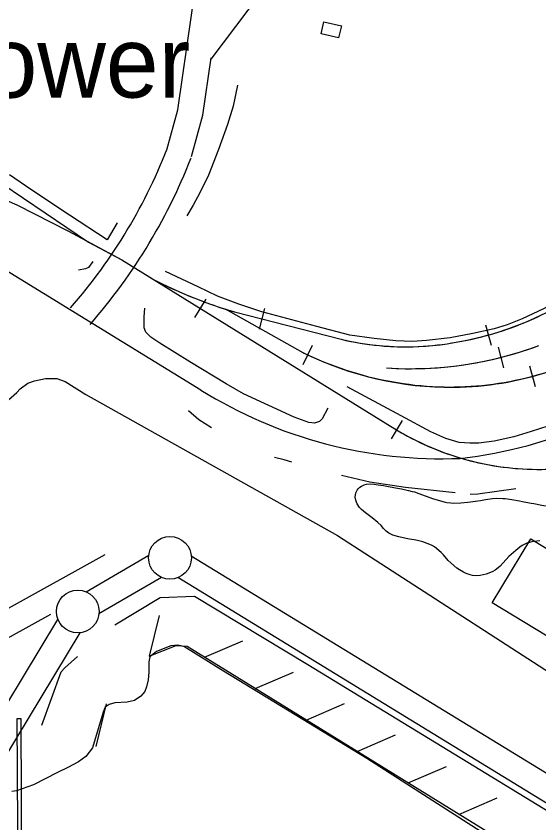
# Model space of a CAD drawing. Extents: x 3297716 to 3335574, y 688621 to 713991.
# Drawn here: x 3320860 to 3321472, y 701992 to 702936 of the extents above; entities that cross this region are included whole.
import ezdxf

# ---------------------------------------------------------------- set-up
doc = ezdxf.new("R2010")
doc.units = 0
for name, color, linetype in [('V-BLDG-OTLN', 7, 'Continuous'), ('V-FLOD-BASE', 7, 'Continuous'), ('V-LEVE-TOET', 7, 'Continuous'), ('V-RAIL-TRAK', 7, 'Continuous'), ('V-RIVR-EDGE', 7, 'Continuous'), ('V-ROAD-CNTR', 7, 'Continuous'), ('V-RRAP-FSHR', 7, 'Continuous'), ('V-SITE-VEGE', 7, 'Continuous'), ('V-SURV-LINE', 7, 'Continuous'), ('V-TOPO-SHOR', 7, 'Continuous'), ('V-TOPO-TOWR-IDEN', 7, 'Continuous')]:
    doc.layers.add(name, color=color, linetype=linetype)

msp = doc.modelspace()

# ---------------------------------------------------------------- linework, layer by layer
at = {"layer": 'V-BLDG-OTLN'}
for points in [[(3321220.12, 702929.37), (3321240.58, 702924.7), (3321237.33, 702910.49), (3321216.87, 702915.16)], [(3321517.91, 702188.16), (3321416.79, 702249.68), (3321462.18, 702324.29), (3321515.71, 702291.72), (3321502.92, 702270.7), (3321550.51, 702241.75)]]:
    msp.add_lwpolyline(points, close=True, dxfattribs=at)
at = {"layer": 'V-FLOD-BASE'}
for points in [[(3320975.67, 702223.68), (3321028.69, 702255.85), (3321068.94, 702257.19), (3321201.17, 702177.39), (3321499.46, 701995.4), (3321667.77, 701893.8)], [(3320890.11, 702106.44), (3320912.72, 702168.68), (3320917.02, 702173.31), (3320932.08, 702186.89)], [(3320862.4, 701922.52), (3320861.5, 702114.01), (3320865.61, 702114.03), (3320866.51, 701922.54), (3320862.4, 701922.52)]]:
    msp.add_lwpolyline(points, dxfattribs=at)
at = {"layer": 'V-LEVE-TOET'}
for points in [[(3320851.04, 702486.84), (3320860.8, 702495.7), (3320864.89, 702499.83), (3320873.82, 702506.35), (3320881.81, 702509.4), (3320894.66, 702511.82), (3320907.65, 702512.01), (3320917.64, 702508.64), (3320941.72, 702493.13)], [(3320941.72, 702493.13), (3321236.02, 702328.31), (3321554.44, 702122.29), (3321746.15, 702004.23), (3321761.71, 702000.24), (3321769.13, 702002.3), (3321774.23, 702008.58), (3321776.08, 702030.53), (3321776.09, 702054.88), (3321773.45, 702094.2), (3321775.41, 702111.1), (3321782.83, 702136.73)], [(3321419.39, 701971.94), (3321270.52, 702067.48), (3321102.63, 702169.72), (3321056.4, 702198.53), (3321049.15, 702200.02), (3321040.92, 702199.35), (3321024.49, 702192.39), (3321016.73, 702186.27), (3321015.32, 702180.63), (3321015.46, 702168.55), (3321014.61, 702159.24), (3321012.68, 702151.09), (3321010.55, 702145.62), (3321006.19, 702140.42), (3320998.7, 702135.37), (3320990.12, 702133.45), (3320975.62, 702132.5), (3320968.92, 702130.5), (3320964.1, 702127.44), (3320961.81, 702121.52)], [(3320961.81, 702121.52), (3320949.28, 702079.68), (3320941.72, 702069.71), (3320933.16, 702063.5), (3320920.66, 702056.83), (3320908.34, 702051.14)], [(3320908.34, 702051.14), (3320880.57, 702036.61), (3320860.74, 702029.54), (3320855.29, 702028.62)]]:
    msp.add_lwpolyline(points, dxfattribs=at)
at = {"layer": 'V-RAIL-TRAK'}
for points in [[(3320168.59, 703149.89), (3320276.17, 703083.33), (3320449.24, 702983.98), (3320632.14, 702868.9), (3320843.51, 702740.22), (3320944.88, 702671.66)], [(3320261.74, 703058.13), (3320742.14, 702766.66), (3320861.05, 702715), (3320921.29, 702684.38), (3320983.76, 702650.7)], [(3320742.14, 702766.66), (3320861.05, 702715), (3320921.29, 702684.38), (3320983.76, 702650.7)], [(3320843.51, 702740.22), (3320944.88, 702671.66), (3320983.76, 702650.7), (3321303.3, 702453.04), (3321303.49, 702452.93), (3321308.32, 702450.02), (3321313.2, 702447.24), (3321318.1, 702444.5), (3321323.11, 702441.86), (3321328.11, 702439.32), (3321333.16, 702436.87), (3321338.29, 702434.47), (3321343.43, 702432.22), (3321348.6, 702430.01), (3321353.83, 702427.92), (3321359.11, 702425.89), (3321364.38, 702423.98), (3321369.72, 702422.17), (3321375.07, 702420.43), (3321380.46, 702418.77), (3321385.87, 702417.26), (3321391.33, 702415.79), (3321396.79, 702414.43), (3321402.28, 702413.18), (3321407.78, 702412.03), (3321413.31, 702410.96), (3321418.85, 702409.97), (3321424.41, 702409.11), (3321429.98, 702408.33), (3321435.58, 702407.66), (3321441.2, 702407.07), (3321446.8, 702406.6), (3321452.41, 702406.21), (3321458.02, 702405.92), (3321463.66, 702405.74), (3321469.27, 702405.65), (3321474.93, 702405.64)], [(3320983.76, 702650.7), (3321303.3, 702453.04)], [(3321020.87, 702627.74), (3321029.27, 702623.48), (3321037.72, 702619.43), (3321046.25, 702615.52), (3321054.87, 702611.69), (3321063.54, 702608.07), (3321072.24, 702604.62), (3321081.03, 702601.24), (3321089.88, 702598.08), (3321098.75, 702595.08), (3321107.75, 702592.21), (3321115.56, 702589.85), (3321240.42, 702557.87), (3321245.96, 702556.58), (3321251.49, 702555.43), (3321257.05, 702554.37), (3321262.65, 702553.37), (3321268.26, 702552.5), (3321273.85, 702551.74), (3321279.49, 702551.03), (3321285.13, 702550.45), (3321290.76, 702549.98), (3321296.44, 702549.6), (3321302.08, 702549.32), (3321307.74, 702549.11), (3321313.43, 702549.02), (3321319.08, 702549.04), (3321324.75, 702549.16), (3321330.4, 702549.35), (3321336.09, 702549.67), (3321341.72, 702550.06), (3321347.39, 702550.58), (3321353.01, 702551.18), (3321358.65, 702551.87), (3321364.25, 702552.67), (3321369.84, 702553.58), (3321372.44, 702554.02), (3321378.99, 702555.14), (3321385.48, 702556.41), (3321391.95, 702557.78), (3321398.44, 702559.24), (3321404.88, 702560.84), (3321411.25, 702562.55), (3321417.66, 702564.34), (3321424, 702566.27), (3321430.28, 702568.31), (3321436.58, 702570.46), (3321442.79, 702572.72), (3321448.99, 702575.05), (3321455.16, 702577.54), (3321461.24, 702580.12), (3321467.3, 702582.81), (3321473.31, 702585.57)], [(3321082.03, 702604.61), (3321068.88, 702583.35)], [(3321196.08, 702542.06), (3321105.24, 702592.99)], [(3321475.64, 702517.57), (3321469.36, 702515.76), (3321463.03, 702514.02), (3321456.71, 702512.39), (3321450.3, 702510.88), (3321443.9, 702509.52), (3321437.49, 702508.23), (3321431.01, 702507.05), (3321424.56, 702505.99), (3321418.08, 702505.03), (3321411.55, 702504.23), (3321405.06, 702503.51), (3321398.54, 702502.89), (3321391.97, 702502.43), (3321385.44, 702502.04), (3321378.91, 702501.76), (3321372.33, 702501.63), (3321367.58, 702501.62), (3321360.74, 702501.72), (3321353.89, 702501.92), (3321347.07, 702502.27), (3321340.26, 702502.7), (3321333.46, 702503.26), (3321326.64, 702503.96), (3321319.88, 702504.77), (3321313.08, 702505.68), (3321306.34, 702506.73), (3321299.58, 702507.89), (3321292.88, 702509.18), (3321286.18, 702510.57), (3321279.54, 702512.05), (3321272.87, 702513.68), (3321266.28, 702515.45), (3321259.72, 702517.29), (3321253.14, 702519.27), (3321246.65, 702521.34), (3321240.18, 702523.53), (3321233.74, 702525.88), (3321227.37, 702528.28), (3321221.01, 702530.8), (3321214.69, 702533.49), (3321208.44, 702536.22), (3321202.25, 702539.06), (3321196.08, 702542.06), (3321105.24, 702592.99)], [(3321115.56, 702589.85), (3321240.42, 702557.87)], [(3321150.49, 702593.8), (3321144.29, 702569.58)], [(3321409.05, 702574.91), (3321415.78, 702550.83)], [(3321195.78, 702528.31), (3321206.71, 702550.79)], [(3321293.28, 702524.27), (3321299.93, 702523.91), (3321307.52, 702523.6), (3321315.11, 702523.43), (3321322.73, 702523.42), (3321330.31, 702523.52), (3321337.94, 702523.74), (3321345.51, 702524.12), (3321353.13, 702524.62), (3321360.69, 702525.27), (3321368.26, 702526.03), (3321375.78, 702526.9), (3321383.34, 702527.93), (3321390.84, 702529.12), (3321398.32, 702530.4), (3321405.82, 702531.82), (3321413.24, 702533.36), (3321420.66, 702535.03), (3321428.06, 702536.88), (3321435.38, 702538.8), (3321442.71, 702540.85), (3321450.01, 702543.09), (3321457.24, 702545.39), (3321464.43, 702547.81), (3321471.59, 702550.41)], [(3321424.14, 702548.78), (3321430.2, 702524.53)], [(3321467.79, 702502.37), (3321461.16, 702526.47)], [(3321311.54, 702462.68), (3321298.64, 702441.26)]]:
    msp.add_lwpolyline(points, dxfattribs=at)
for centre, radius, start, end in [((3321310.57, 702928.7), 379.75, 279.37698, 312.14439), ((3321267.34, 703106.31), 538.3, 242.75073, 253.62268), ((3321367.24, 702877.2), 375.6, 270.77677, 305.01517), ((3321315.69, 702873.79), 324.77, 256.59946, 280.06409), ((3321320.62, 702959.06), 435.65, 266.40269, 290.27682), ((3321369.39, 702893.25), 391.63, 243.73457, 270.43074), ((3321471.62, 702728.23), 322.59, 238.54726, 288.5846)]:
    msp.add_arc(centre, radius, start, end, dxfattribs=at)
at = {"layer": 'V-RIVR-EDGE'}
msp.add_spline([(3322341.38, 702242.84), (3322346.72, 702225.42), (3322352.07, 702209.66), (3322356.21, 702204.26), (3322361.15, 702193.47), (3322360.7, 702178.14), (3322355.7, 702168.61), (3322344.07, 702156.21), (3322336.57, 702143.38), (3322328.67, 702130.13), (3322324.9, 702114.81), (3322319.87, 702094.51), (3322317.33, 702071.72), (3322317.27, 702046.02), (3322315.57, 702029.03), (3322309.26, 701991.33), (3322304.62, 701961.5), (3322301.27, 701944.51), (3322298.74, 701927.53), (3322288.25, 701876.98), (3322282.39, 701853.37), (3322271.91, 701805.32), (3322263.12, 701770.11), (3322253.92, 701739.05), (3322243.87, 701699.28), (3322236.35, 701671.94), (3322224.19, 701616.02), (3322214.98, 701579.57), (3322204.52, 701538.97), (3322192.39, 701495.48), (3322174.43, 701441.23), (3322152.75, 701389.47), (3322146.1, 701383.27), (3322137.36, 701368.37), (3322126.96, 701351.82), (3322114.87, 701325.32), (3322102.39, 701306.7), (3322086.61, 701291.82), (3322063.78, 701277.78), (3322041.38, 701270.79), (3322025.62, 701269.59), (3322013.61, 701272.93), (3321999.95, 701281.26), (3321986.7, 701286.26), (3321978, 701288.77), (3321961.85, 701293.37), (3321953.15, 701293.81), (3321941.14, 701300.47), (3321922.11, 701312.53), (3321886.52, 701335.42), (3321862.11, 701354.13), (3321833.15, 701374.1), (3321817.84, 701385.74), (3321797.15, 701398.23), (3321752.05, 701431.08), (3321709.83, 701456.06), (3321656.45, 701488.93), (3321608.44, 701519.31), (3321565.82, 701547.18), (3321547.2, 701559.66), (3321534.36, 701564.26), (3321524.01, 701569.67), (3321519.46, 701574.24), (3321507.47, 701585.46), (3321502.92, 701589.62), (3321497.13, 701592.95), (3321474.76, 701600.88), (3321448.27, 701612.96), (3321434.2, 701622.12), (3321430.48, 701627.1), (3321425.11, 701634.16), (3321422.21, 701636.24), (3321413.94, 701642.48), (3321406.07, 701646.23), (3321378.32, 701653.34), (3321364.65, 701658.35), (3321353.07, 701666.25), (3321340.66, 701676.65), (3321311.29, 701699.51), (3321283.98, 701719.06), (3321262.46, 701732.38), (3321235.14, 701748.2), (3321222.31, 701756.93), (3321185.9, 701779.82), (3321159.41, 701797.29), (3321132.93, 701813.52), (3321113.47, 701825.18), (3321100.64, 701832.67), (3321094.03, 701840.98), (3321090.32, 701849.28), (3321088.27, 701858.4), (3321084.97, 701862.14), (3321080, 701864.64), (3321065.91, 701866.74), (3321053.07, 701870.09), (3321042.3, 701874.68), (3321032.79, 701881.75), (3321017.06, 701890.9), (3321000.1, 701902.14), (3320987.68, 701909.63), (3320939, 701834.73)], degree=3, dxfattribs=at)
at = {"layer": 'V-ROAD-CNTR'}
for points in [[(3321036.44, 702779.5), (3321049.22, 702826.1), (3321081.33, 703048.25), (3321206.77, 704072.6)], [(3321076.23, 702498.46), (3320528.57, 702834.63), (3320060.56, 703121.18), (3319796.55, 703267.39)], [(3321088.32, 702885.5), (3321160.37, 702981.5)], [(3321065.37, 702771.57), (3321078.64, 702819.97), (3321088.35, 702887.14)], [(3320923.93, 702594.78), (3320928.58, 702600.18), (3320933.12, 702605.56), (3320937.61, 702610.99), (3320942.03, 702616.47), (3320946.39, 702622), (3320950.69, 702627.57), (3320954.93, 702633.2), (3320959.1, 702638.87), (3320963.21, 702644.58), (3320967.26, 702650.34), (3320971.25, 702656.15), (3320975.16, 702662), (3320979.02, 702667.89), (3320982.81, 702673.83), (3320986.53, 702679.81), (3320990.18, 702685.83), (3320993.77, 702691.89), (3320997.29, 702697.98), (3321000.75, 702704.12), (3321004.13, 702710.29), (3321007.45, 702716.51), (3321010.69, 702722.75), (3321013.87, 702729.04), (3321016.98, 702735.36), (3321020.01, 702741.71), (3321022.98, 702748.1), (3321025.88, 702754.51), (3321028.7, 702760.97), (3321031.45, 702767.45), (3321034.13, 702773.96), (3321036.76, 702780.54), (3321036.94, 702781.02)], [(3320946.63, 702575.18), (3320951.4, 702580.69), (3320956.16, 702586.33), (3320960.85, 702592.02), (3320965.48, 702597.76), (3320970.05, 702603.55), (3320974.55, 702609.39), (3320978.99, 702615.28), (3320983.36, 702621.21), (3320987.67, 702627.2), (3320991.91, 702633.23), (3320996.08, 702639.32), (3321000.18, 702645.44), (3321004.22, 702651.61), (3321008.18, 702657.83), (3321012.08, 702664.09), (3321015.91, 702670.4), (3321019.67, 702676.74), (3321023.36, 702683.13), (3321026.97, 702689.55), (3321030.52, 702696.02), (3321033.99, 702702.53), (3321037.39, 702709.07), (3321040.72, 702715.65), (3321043.97, 702722.27), (3321047.15, 702728.92), (3321050.26, 702735.61), (3321053.29, 702742.33), (3321056.25, 702749.09), (3321059.13, 702755.87), (3321061.94, 702762.7), (3321064.65, 702769.5), (3321064.87, 702770.05)], [(3320624.67, 702117.64), (3320964.35, 702305.98)], [(3320654.05, 702099.63), (3320900.71, 702236.38)]]:
    msp.add_lwpolyline(points, dxfattribs=at)
for centre, radius, start, end in [((3321327.31, 702903.83), 488.14, 276.15741, 350.36475), ((3321357.57, 702950.39), 532.34, 238.09565, 272.37864)]:
    msp.add_arc(centre, radius, start, end, dxfattribs=at)
at = {"layer": 'V-RRAP-FSHR'}
for p, q in [((3321016.12, 702187.23), (3321027.83, 702234.64)), ((3321080.34, 702185.89), (3321125.18, 702205.21)), ((3321139.9, 702149.11), (3321184.74, 702168.43)), ((3321199.46, 702112.33), (3321244.3, 702131.65)), ((3321259.02, 702075.56), (3321303.86, 702094.88)), ((3321318.58, 702038.78), (3321363.42, 702058.1)), ((3321378.14, 702002), (3321422.98, 702021.32))]:
    msp.add_line(p, q, dxfattribs=at)
for points in [[(3322073.66, 702931.59), (3322049.56, 702694.64), (3321968.81, 702006.22), (3321966.21, 701974.72), (3321962.73, 701951.05), (3321947.44, 701928.85), (3321913.68, 701889.68), (3321872.84, 701849.25), (3321846.13, 701831.18), (3321823.84, 701820.11), (3321777.18, 701809.45), (3321731.42, 701806.81), (3321707.98, 701809.87), (3321691.05, 701815.21), (3321657.68, 701829.38), (3321060.06, 702198.41), (3321046.81, 702199.09), (3321015.22, 702186.88)], [(3320965.28, 702131.46), (3320953.3, 702081.59)]]:
    msp.add_lwpolyline(points, dxfattribs=at)
at = {"layer": 'V-SITE-VEGE'}
for points in [[(3321472.88, 702321.9), (3321469.39, 702321.74), (3321464.78, 702321.3), (3321457.66, 702319.45), (3321452.22, 702316.5), (3321449.29, 702314.53), (3321444.7, 702310.87), (3321436.62, 702303.85), (3321426.33, 702292.49), (3321423.83, 702290.38), (3321420.34, 702287.71), (3321417.56, 702286.16), (3321413.23, 702284.19), (3321409.88, 702283.19), (3321403.04, 702281.48), (3321398.29, 702281.18), (3321394.1, 702281.44), (3321391.3, 702282.27), (3321386.68, 702283.93), (3321383.46, 702285.45), (3321378.7, 702287.95), (3321375.48, 702289.89), (3321365.51, 702299.21), (3321360.04, 702305.61), (3321357.37, 702308.4), (3321349.37, 702315.07), (3321345.87, 702317.15), (3321335.93, 702321.02), (3321329.63, 702322.53), (3321325.72, 702323.35), (3321320.27, 702324.02), (3321316.49, 702324.71), (3321307.68, 702326.63), (3321300.96, 702328.69), (3321298.3, 702329.8), (3321296.2, 702330.91), (3321292.83, 702333.41), (3321290.03, 702336.33), (3321286.94, 702339.81), (3321283.29, 702343.43), (3321276.55, 702348.85), (3321268.7, 702354.68), (3321263.94, 702358.85), (3321261.69, 702361.22), (3321259.16, 702365.26), (3321258.31, 702367.21), (3321257.46, 702369.73), (3321256.74, 702373.22), (3321257.56, 702378.11), (3321259.09, 702381.19), (3321260.2, 702382.88), (3321262.28, 702384.98), (3321263.96, 702386.1), (3321267.44, 702387.66), (3321270.1, 702388.37), (3321274.84, 702388.67), (3321278.48, 702388.41), (3321283.79, 702387.73), (3321289.67, 702386.64), (3321293.86, 702386.1), (3321303.93, 702384.05), (3321311.06, 702382.82), (3321319.18, 702381.04), (3321323.52, 702379.8), (3321326.03, 702379.25), (3321331.35, 702377.6), (3321347.31, 702371.66), (3321353.75, 702369.45), (3321360.74, 702367.52), (3321363.82, 702366.98), (3321368.43, 702366.44), (3321371.79, 702366.17), (3321380.31, 702366.49), (3321388.41, 702367.23), (3321403.36, 702369.39), (3321409.36, 702370.39), (3321417.18, 702371.41), (3321422.07, 702371.84), (3321429.62, 702371.74), (3321432.27, 702371.47), (3321439.83, 702370.39), (3321448.92, 702368.75), (3321452.27, 702367.92), (3321462.48, 702366.01), (3321465.56, 702365.6)], [(3321465.56, 702365.6), (3321474.93, 702363.83), (3321477.59, 702363.43), (3321479.97, 702363.15), (3321492.83, 702362.37)]]:
    msp.add_lwpolyline(points, dxfattribs=at)
at = {"layer": 'V-SURV-LINE'}
for points in [[(3320941.91, 702262.42), (3321015.29, 702305.08)], [(3321064.98, 702304.52), (3321705.71, 701912.48)], [(3321030.37, 702279.15), (3320956.99, 702236.48)], [(3321690.04, 701886.9), (3321049.31, 702278.94)], [(3320605.43, 701726.7), (3320909.03, 702230.06)], [(3320934.71, 702214.55), (3320631.11, 701711.19)]]:
    msp.add_lwpolyline(points, dxfattribs=at)
for centre in [(3321040.1, 702302.16), (3320932.19, 702239.41)]:
    msp.add_circle(centre, 25, dxfattribs=at)
at = {"layer": 'V-TOPO-SHOR'}
msp.add_line((3320978.2, 702693.94), (3320966.48, 702674.15), dxfattribs=at)
for points in [[(3321119.12, 702855.1), (3321113.98, 702830.49), (3321107.58, 702809.18), (3321096.79, 702779.84), (3321085.18, 702749.95), (3321075.04, 702729.18), (3321067.09, 702714.77), (3321059.69, 702702.31)], [(3320966.48, 702674.15), (3320922.71, 702703.24), (3320877.15, 702733.22), (3320852.5, 702750.05)], [(3320949.8, 702648.77), (3320944.72, 702641.98), (3320941.27, 702640.16), (3320933.12, 702638.61)], [(3321494.8, 702603.34), (3321477.09, 702593.44), (3321452.13, 702581.87), (3321434.62, 702574.88), (3321419.3, 702570.12), (3321394.32, 702564.48), (3321367.95, 702559.53), (3321340.19, 702556.23), (3321323.61, 702555.33), (3321304.13, 702555.93), (3321278.97, 702558.59), (3321250.63, 702562.75), (3321211.76, 702572.66), (3321147.57, 702590.07), (3321120.59, 702599.07), (3321095.82, 702608.22), (3321073.11, 702619.04), (3321035.04, 702636.97)], [(3321224.56, 702477.17), (3321218.11, 702464.89), (3321214.81, 702461.82), (3321209.08, 702459.88), (3321202.57, 702460.49), (3321185.19, 702466.79), (3321155.91, 702480.19), (3321126.12, 702493.84), (3321105.66, 702505.74), (3321063.19, 702531.33), (3321028.27, 702553.12), (3321017.64, 702560.22), (3321012, 702566.06), (3321009.81, 702571.41), (3321010.01, 702584.3), (3321010.61, 702594.12)], [(3321681.94, 702590.88), (3321669.54, 702577.73), (3321653.54, 702561.84), (3321631.9, 702541.16), (3321618.17, 702530.21), (3321599.34, 702517.54), (3321583.22, 702507.22), (3321567.57, 702497.55), (3321546.99, 702487.33), (3321523.52, 702476), (3321501.92, 702465.23), (3321482.23, 702456.13), (3321462.61, 702450.13), (3321442.37, 702443.8)], [(3321442.37, 702443.8), (3321419.3, 702438.6), (3321401.32, 702436.35), (3321390.86, 702436.18), (3321378.22, 702437.27), (3321362.64, 702441.8), (3321345.12, 702449.5), (3321310.34, 702468.1), (3321247.42, 702502.15)], [(3321088.52, 702454.12), (3321073.76, 702463.47), (3321061.7, 702474.26)], [(3321182.69, 702414.02), (3321173.5, 702416.94), (3321162.4, 702419.45)], [(3321373.6, 702378.05), (3321315.55, 702384.44), (3321274.06, 702390.69), (3321240.82, 702398.62)], [(3321444.53, 702382.99), (3321400.36, 702376.54), (3321391.12, 702376.29)]]:
    msp.add_lwpolyline(points, dxfattribs=at)

# ---------------------------------------------------------------- texts
at = {"layer": 'V-TOPO-TOWR-IDEN'}
msp.add_text('Tower', height=83, dxfattribs=at).set_placement((3320755.39, 702840.65))

doc.saveas('drawing.dxf')
